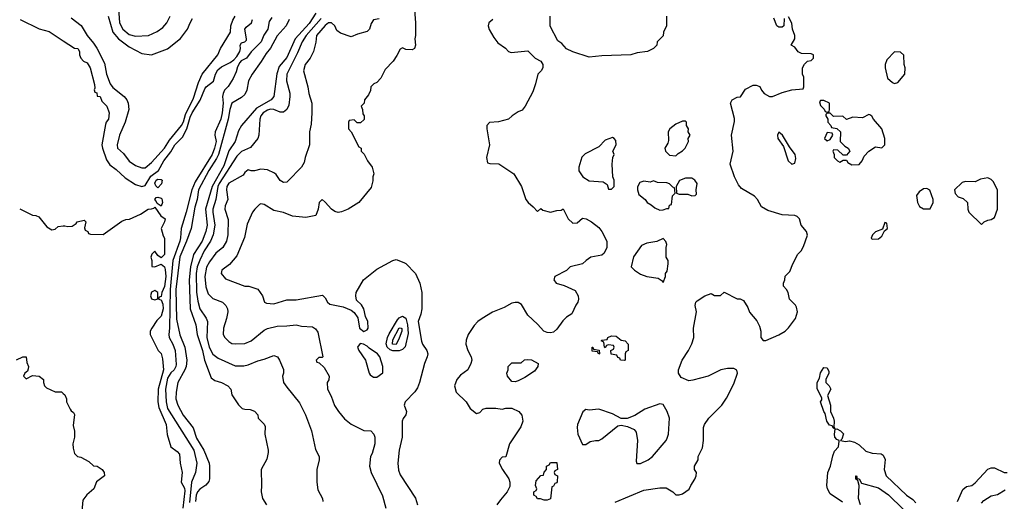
# Model space of a CAD drawing. Header units: inches. Extents: x 2348352 to 2479776, y 460422 to 613655.
# Tile 278 of 590: x 2379730 to 2385852, y 573072 to 576069. Entities that reach past the tile are written whole.
import ezdxf

# ---------------------------------------------------------------- set-up
doc = ezdxf.new("R2010")
doc.units = ezdxf.units.IN
doc.header["$MEASUREMENT"] = 0
doc.layers.add('C3577', color=7, linetype='Continuous')
doc.layers.add('C3587', color=7, linetype='Continuous')

msp = doc.modelspace()

# ---------------------------------------------------------------- linework, layer by layer
at = {"layer": 'C3577', "color": 4}
for points, elevation in [([(2379734, 576070), (2379850.9, 576010.9), (2379914.4, 575994.4), (2380000, 575937.7)], 72), ([(2379730, 574892), (2379810, 574852), (2379831.1, 574851.1), (2379850, 574842), (2379899.6, 574779.6), (2379930, 574761), (2379950, 574764.7), (2379970, 574780.7), (2380000, 574785.3)], 68), ([(2379710, 573952), (2379749.4, 573970.6), (2379770.7, 573970.7), (2379774.8, 573934.8), (2379784.7, 573910), (2379783.6, 573896.4), (2379778, 573882), (2379762, 573870), (2379754, 573850), (2379770, 573834), (2379810, 573854), (2379850.7, 573850.7), (2379878, 573830), (2379878, 573810), (2379884.7, 573790), (2379896.9, 573776.9), (2379950, 573752), (2379990, 573752), (2380000, 573743)], 64)]:
    msp.add_lwpolyline(points, dxfattribs=dict(at, elevation=elevation))
at = {"layer": 'C3587', "color": 4}
for points, elevation in [([(2380342.6, 576170), (2380350.4, 576050), (2380370.5, 576010), (2380410, 575977.1), (2380450, 575966.4), (2380530, 575970.6), (2380585.4, 575994.6), (2380620.1, 576019.9), (2380644, 576050), (2380665.2, 576090)], 88), ([(2382184.7, 576130), (2382190.9, 576049.1), (2382191, 575970), (2382186, 575950), (2382191, 575910), (2382184.7, 575890), (2382170, 575881.2), (2382130, 575884), (2382110, 575893.2), (2382095.3, 575884.7), (2382075.3, 575844.7), (2382051.3, 575810), (2382002, 575758), (2381975.3, 575704.7), (2381950, 575678), (2381931.6, 575668.4), (2381914, 575650), (2381911.6, 575628.4), (2381899.6, 575600.4), (2381874, 575570), (2381871.6, 575548.4), (2381854, 575530), (2381862, 575510), (2381863.6, 575483.6), (2381872, 575470), (2381872, 575448), (2381850, 575426), (2381827.3, 575427.3), (2381810, 575446), (2381778, 575442), (2381774, 575430), (2381774, 575390), (2381791.6, 575371.6), (2381838, 575278), (2381854, 575270), (2381854, 575250), (2381872.7, 575232.7), (2381892, 575190), (2381921, 575150), (2381931.3, 575110), (2381924.7, 575090), (2381925.4, 575065.4), (2381915.9, 575024.1), (2381838, 574930), (2381772, 574890), (2381730, 574872.7), (2381710, 574869.3), (2381690, 574876), (2381669.5, 574889.5), (2381630, 574934), (2381610, 574948.7), (2381591.3, 574930), (2381586, 574890), (2381570.8, 574849.2), (2381510, 574838), (2381427, 574847), (2381370, 574869), (2381310, 574882), (2381250, 574919), (2381230, 574922), (2381222, 574918), (2381191.3, 574890), (2381178, 574870), (2381143.5, 574796.5), (2381127.1, 574712.9), (2381079.9, 574600.1), (2381034.9, 574545.1), (2380986, 574510), (2380982.8, 574490), (2381010, 574456), (2381130, 574411.3), (2381154, 574410), (2381210, 574390.8), (2381238.8, 574350), (2381251.3, 574311.3), (2381265.4, 574305.4), (2381310, 574301), (2381390, 574326), (2381450, 574326), (2381613.7, 574353.7), (2381630, 574338), (2381644, 574310), (2381658.8, 574298.8), (2381742, 574282), (2381790, 574261), (2381810, 574246), (2381832.7, 574212.7), (2381843, 574150), (2381870, 574128), (2381890, 574139.1), (2381896.3, 574150), (2381894.3, 574190), (2381881, 574221), (2381869.4, 574270), (2381854.5, 574294.5), (2381823.7, 574323.7), (2381819, 574350), (2381822, 574370), (2381868.7, 574450), (2381950, 574516), (2382050, 574571), (2382070, 574576), (2382118, 574558), (2382130.7, 574550.7), (2382191.3, 574490), (2382218.8, 574430), (2382230.8, 574370), (2382230.5, 574269.5), (2382224.5, 574235.5), (2382206.8, 574190), (2382228.6, 574068.6), (2382235.5, 574050), (2382262, 574010), (2382267.3, 573990), (2382264, 573970), (2382246.8, 573930), (2382215.5, 573810), (2382202.4, 573777.6), (2382186.4, 573753.6), (2382126, 573690), (2382121, 573670), (2382136, 573630), (2382131.3, 573610), (2382113.7, 573586.3), (2382107.7, 573570), (2382107.3, 573470), (2382090.4, 573389.6), (2382080.5, 573310), (2382085.5, 573265.5), (2382095.5, 573235.5), (2382190.5, 573090.5), (2382202.8, 573050)], 96), ([(2380000, 575937.7), (2380070, 575891.3), (2380091.3, 575890), (2380102, 575870), (2380102, 575850), (2380110.8, 575830), (2380126, 575810), (2380150, 575800.5), (2380168.5, 575770), (2380194.4, 575665.6), (2380196.9, 575643.1), (2380192.7, 575632.7), (2380198, 575618), (2380210, 575614), (2380212.7, 575592.7), (2380230, 575591.3), (2380240.7, 575560.7), (2380271, 575530), (2380287.3, 575490), (2380282.8, 575450), (2380267.3, 575430), (2380263.4, 575416.6), (2380241.6, 575290), (2380244.4, 575270), (2380270, 575196), (2380290, 575164.9), (2380330, 575136.3), (2380384.9, 575084.9), (2380450, 575044), (2380490, 575030.6), (2380510, 575037.3), (2380546.1, 575093.9), (2380593.6, 575130), (2380625.7, 575190), (2380670, 575245.3), (2380694.2, 575290), (2380742.2, 575337.8), (2380770, 575390.4), (2380790, 575463), (2380802.9, 575490), (2380851.2, 575568.8), (2380881.5, 575638.5), (2380890, 575650.3), (2380934.5, 575685.5), (2380948.3, 575730), (2380962.6, 575757.4), (2380984, 575776), (2381038.2, 575801.8), (2381061.7, 575818.3), (2381080.1, 575839.9), (2381098, 575870), (2381102.7, 575890), (2381101.2, 575910), (2381110, 575924.7), (2381129.3, 575930.7), (2381139.3, 575940.7), (2381141.2, 575950), (2381129.7, 576010), (2381137.4, 576022.6), (2381172, 576048), (2381177.6, 576070)], 72), ([(2380050, 576080.7), (2380111.7, 576031.7), (2380150, 575970.8), (2380190, 575922.8), (2380210, 575890.8), (2380257.3, 575797.3), (2380270.5, 575730), (2380293.4, 575670), (2380310, 575647.3), (2380380.7, 575590), (2380396.3, 575570), (2380404.9, 575550), (2380408, 575510), (2380385.5, 575430), (2380350.6, 575350), (2380336.3, 575290), (2380339.1, 575270), (2380374.9, 575234.9), (2380410, 575187.7), (2380450, 575162), (2380490, 575147.7), (2380510, 575147.7), (2380550, 575180.7), (2380630, 575268.2), (2380661.2, 575318.8), (2380735.4, 575410), (2380747.7, 575432.3), (2380761.4, 575478.6), (2380810, 575580.7), (2380842.3, 575677.7), (2380865.1, 575730), (2380962.7, 575850), (2380979.3, 575890), (2381041.2, 575990), (2381043.7, 576030), (2381055.1, 576064.9), (2381069.4, 576090)], 76), ([(2380279.5, 576090), (2380308.5, 575990), (2380343.8, 575950), (2380410, 575900.5), (2380490, 575859.1), (2380550, 575850.8), (2380650, 575887.3), (2380730, 575951), (2380774, 576010), (2380789.2, 576050), (2380804.8, 576075.2)], 84), ([(2381298, 576082), (2381282, 576058), (2381272.4, 576010), (2381247.5, 575972.5), (2381230.6, 575930), (2381170, 575868.7), (2381141, 575830), (2381108.1, 575811.9), (2381098.4, 575801.6), (2381084.2, 575775.8), (2381076.1, 575743.9), (2381057.5, 575702.5), (2381026.5, 575653.5), (2381004.4, 575630), (2380994.9, 575610), (2380990.4, 575590), (2380994.3, 575550), (2380988.4, 575490), (2380980.4, 575450), (2380946, 575370), (2380944.4, 575350), (2380951.3, 575310), (2380942.3, 575270), (2380927, 575230), (2380821.1, 575058.9), (2380799.6, 575010), (2380766, 574870), (2380734, 574770), (2380730.3, 574710.3), (2380724.9, 574690), (2380681.5, 574570), (2380666.2, 574390), (2380661.1, 574150), (2380656.4, 574110), (2380659.3, 574090), (2380681.3, 574050), (2380695.8, 574010), (2380702, 573922), (2380701.3, 573910), (2380690.4, 573890), (2380669.3, 573870.7), (2380650, 573838), (2380637.4, 573770), (2380641.1, 573690), (2380648.9, 573650), (2380812, 573390), (2380830.5, 573310), (2380823, 573250), (2380798.4, 573190), (2380785, 573065)], 72), ([(2381406, 576070), (2381386.4, 576030), (2381331.3, 575968.7), (2381290, 575891.8), (2381262, 575858), (2381232.4, 575807.6), (2381175.5, 575730), (2381152.8, 575687.2), (2381141.6, 575630), (2381130, 575602.7), (2381110, 575584.5), (2381050, 575549.3), (2381036.1, 575510), (2381027.3, 575450), (2380965.5, 575230), (2380954.4, 575205.6), (2380905.4, 575130), (2380842.8, 575010), (2380833.6, 574950), (2380818, 574902), (2380796, 574770), (2380768.2, 574690), (2380726.1, 574593.9), (2380700.7, 574390), (2380704.6, 574204.6), (2380726.6, 574106.6), (2380756.9, 574030), (2380768.8, 573950), (2380764.2, 573910), (2380756.5, 573890), (2380714, 573810), (2380702.6, 573750), (2380701.7, 573710), (2380713.4, 573670), (2380747.3, 573607.3), (2380808.9, 573528.9), (2380830, 573464), (2380874.6, 573390), (2380908.2, 573310), (2380911, 573290), (2380910.9, 573210.9), (2380905.2, 573194.8), (2380888.3, 573171.7), (2380850, 573147.3), (2380835.8, 573130), (2380827.1, 573110), (2380823.9, 573070)], 76), ([(2381571.2, 576108.8), (2381530, 576044.7), (2381443.8, 575950), (2381390, 575832.3), (2381342.4, 575777.6), (2381329.1, 575730.9), (2381310.3, 575589.7), (2381293, 575570), (2381202.2, 575517.8), (2381109.1, 575410.9), (2381090, 575376), (2381070.4, 575310), (2381030, 575251.8), (2381000, 575160), (2380926, 575030), (2380885.8, 574890), (2380894.7, 574790), (2380888, 574750), (2380864, 574690), (2380810, 574606.6), (2380791.2, 574530), (2380784.5, 574450), (2380789.2, 574269.2), (2380825.3, 574170), (2380834.3, 574110), (2380866.9, 574010), (2380879, 573950), (2380920.5, 573840.5), (2380943, 573823), (2380984.7, 573810), (2381024.7, 573790), (2381042, 573770), (2381050, 573734), (2381090, 573672), (2381114, 573650), (2381130, 573644.7), (2381163.6, 573643.6), (2381190, 573632), (2381211.3, 573610), (2381212, 573590), (2381250, 573552), (2381256.8, 573536.8), (2381254.8, 573490), (2381276, 573390), (2381275.3, 573375.3), (2381266.4, 573333.6), (2381231, 573270), (2381234, 573170), (2381230.6, 573130), (2381240.7, 573090), (2381264.7, 573050)], 84), ([(2381603.8, 576076.2), (2381511.3, 575970), (2381485.5, 575930), (2381457.5, 575862.5), (2381390.4, 575730), (2381388.7, 575688.7), (2381410.4, 575610.4), (2381410.6, 575590), (2381403, 575537), (2381390.4, 575509.6), (2381370, 575493.2), (2381350, 575492.3), (2381310, 575509.5), (2381290, 575511.3), (2381270, 575506), (2381244.4, 575490), (2381228.5, 575470), (2381222.4, 575450), (2381217.3, 575350), (2381211, 575330), (2381166, 575274), (2381110, 575247.6), (2381079.7, 575220.3), (2380970.2, 575050), (2380961.8, 575030), (2380950.3, 574950), (2380931.7, 574890), (2380930.3, 574870), (2380944.2, 574790), (2380934, 574730), (2380917, 574690), (2380878, 574630), (2380850, 574572.7), (2380834.3, 574530), (2380826.9, 574490), (2380830, 574374), (2380836.9, 574316.9), (2380850.4, 574270), (2380890.4, 574210.4), (2380898, 574190), (2380893.7, 574090), (2380908.9, 574030), (2380930, 573986.8), (2380963.4, 573963.4), (2381070, 573914), (2381124.7, 573915.3), (2381150, 573921), (2381210, 573946.8), (2381250, 573956), (2381310, 573978), (2381332, 573970), (2381344.7, 573950), (2381370.9, 573890.9), (2381370.9, 573869.1), (2381364.7, 573850), (2381371.1, 573811.1), (2381390, 573782), (2381470, 573684.7), (2381507.3, 573610), (2381544.7, 573510), (2381570, 573394), (2381592, 573350), (2381592, 573330), (2381578, 573270), (2381578, 573190), (2381583.6, 573143.6), (2381612, 573090), (2381614, 573070)], 88), ([(2381965.4, 576074.6), (2381930, 576068), (2381915.3, 576044.7), (2381904.7, 576010), (2381890, 575995.3), (2381830, 575979), (2381790, 575962), (2381724.7, 575984.7), (2381702, 576002), (2381688.7, 576030), (2381668.9, 576048.9), (2381650, 576049), (2381630, 576032.3), (2381574.8, 575970), (2381570.9, 575929.1), (2381556, 575870), (2381536, 575830), (2381504, 575790), (2381494, 575750), (2381521, 575650), (2381526.8, 575610), (2381546, 575550), (2381546, 575490), (2381542, 575418), (2381531.3, 575370), (2381531.3, 575290), (2381504.7, 575210), (2381499.6, 575180.4), (2381482, 575150), (2381396.9, 575063.1), (2381390, 575058), (2381370, 575055.3), (2381350, 575068.7), (2381324.7, 575104.7), (2381313.6, 575113.6), (2381270, 575134), (2381230, 575139), (2381190, 575129), (2381168.7, 575128.7), (2381150, 575135.3), (2381130, 575118), (2381119.8, 575100.2), (2381030, 575052.3), (2381018, 575030), (2381014.9, 575010), (2381024.4, 574950), (2381008, 574910), (2381004.9, 574890), (2381025.8, 574825.8), (2381023.8, 574730), (2381014.9, 574690), (2380994, 574650), (2380950, 574616), (2380910, 574562.7), (2380891.8, 574528.2), (2380882, 574470), (2380887.1, 574407.1), (2380901.7, 574361.7), (2380930, 574334), (2380990.5, 574310.5), (2381011, 574290), (2381022.8, 574270), (2381024, 574250), (2381016.3, 574210), (2380996.3, 574150), (2380996, 574110), (2381006, 574090), (2381030, 574066), (2381050, 574054), (2381070, 574050.7), (2381130, 574053.4), (2381170, 574070.7), (2381250, 574136), (2381270, 574146), (2381330, 574162), (2381390, 574162.8), (2381450, 574170.8), (2381482, 574162), (2381550, 574158), (2381570, 574144.7), (2381583.5, 574123.5), (2381614, 573970), (2381610, 573966), (2381590, 573966), (2381574, 573950), (2381578, 573938), (2381592.7, 573932.7), (2381623.6, 573903.6), (2381654, 573850), (2381651.6, 573828.4), (2381642, 573810), (2381644.7, 573770), (2381666.4, 573726.4), (2381687.1, 573667.1), (2381711.3, 573630), (2381750, 573584.7), (2381790, 573551), (2381870, 573511.3), (2381914, 573510), (2381932, 573490), (2381938, 573470), (2381938, 573430), (2381921, 573370), (2381911, 573350), (2381906, 573290), (2381916, 573250), (2381986.4, 573106.4), (2382006, 573030)], 92), ([(2382672, 576070), (2382646.8, 576050), (2382642.8, 576030), (2382648.1, 576008.1), (2382677.5, 575957.5), (2382703.8, 575923.8), (2382750.6, 575890.6), (2382770, 575871.3), (2382785.4, 575865.4), (2382890, 575874), (2382934, 575830), (2382971.1, 575811.1), (2382982, 575790), (2382982, 575770), (2382972, 575750), (2382951.1, 575728.9), (2382938, 575670), (2382919.6, 575620.4), (2382872, 575530), (2382854.4, 575505.6), (2382830, 575495.3), (2382792, 575470), (2382770, 575448.7), (2382707.9, 575432.1), (2382650.7, 575429.3), (2382634.8, 575410), (2382634, 575390), (2382651, 575290), (2382632, 575210), (2382638, 575178), (2382652.7, 575172.7), (2382710, 575171.3), (2382802, 575110), (2382850.5, 575030.5), (2382878, 574950), (2382890.9, 574930.9), (2382923.6, 574903.6), (2382950, 574874), (2382970, 574894), (2382983.6, 574883.6), (2383030, 574871.3), (2383070, 574882), (2383096.4, 574883.6), (2383110, 574891.3), (2383141, 574830), (2383170, 574802.8), (2383195.1, 574804.9), (2383230, 574834), (2383251.3, 574830), (2383284.7, 574810), (2383330, 574776), (2383350.5, 574750.5), (2383381, 574690), (2383381, 574650), (2383363.5, 574616.5), (2383350, 574604), (2383282, 574590), (2383251.3, 574570), (2383230, 574548.7), (2383152, 574530), (2383130, 574508.7), (2383058, 574470), (2383052, 574450), (2383064.7, 574430), (2383114.4, 574414.4), (2383183.6, 574383.6), (2383202, 574350), (2383204.7, 574330), (2383201, 574310), (2383187.9, 574292.1), (2383162, 574238), (2383130, 574217.2), (2383106.2, 574193.8), (2383070, 574142), (2383050, 574124), (2383030, 574119), (2383010, 574121.2), (2382988.7, 574130), (2382950, 574174), (2382889.2, 574230), (2382850, 574295.3), (2382830, 574308), (2382810, 574308.7), (2382790, 574304), (2382742.5, 574277.5), (2382670.5, 574249.5), (2382604.7, 574210), (2382578, 574190), (2382555.3, 574164.7), (2382518, 574110), (2382505.4, 574074.6), (2382504.7, 574050), (2382516, 574010), (2382538, 573970), (2382541, 573950), (2382536, 573930), (2382516, 573890), (2382470, 573857.2), (2382447.7, 573830), (2382434, 573790), (2382444, 573750), (2382506.8, 573690), (2382531.3, 573650), (2382570, 573618), (2382590, 573624.7), (2382610, 573644.7), (2382630, 573651), (2382690, 573651), (2382730, 573644.7), (2382751.6, 573651.6), (2382790, 573652), (2382834, 573630), (2382852.7, 573607.3), (2382858, 573570), (2382845.4, 573534.6), (2382776, 573430), (2382751.6, 573348.4), (2382730, 573346), (2382712.7, 573327.3), (2382712, 573310), (2382732, 573270), (2382771.6, 573211.6), (2382778, 573190), (2382776.9, 573163.1), (2382761, 573130), (2382718.5, 573081.5), (2382697.3, 573050)], 104), ([(2383752, 576090), (2383752, 576030), (2383732, 575990), (2383731.6, 575968.4), (2383694, 575930), (2383692, 575910), (2383670.9, 575889.1), (2383634, 575870), (2383570, 575862), (2383530.7, 575849.3), (2383350, 575844), (2383270, 575835.3), (2383170, 575868), (2383130, 575888), (2383100.4, 575920.4), (2383076.4, 575936.4), (2383028.4, 576028.4), (2383028.9, 576091.1)], 104), ([(2383432.8, 573067.2), (2383610, 573140.7), (2383710, 573154.8), (2383750, 573154.8), (2383790.9, 573130.9), (2383810, 573112), (2383830, 573112), (2383850, 573118), (2383892.7, 573147.3), (2383902, 573170), (2383928.7, 573210), (2383935.3, 573230), (2383938, 573250), (2383926, 573270), (2383926, 573290), (2383948, 573330), (2383948.9, 573351.1), (2383974.6, 573405.4), (2383982, 573450), (2383982, 573530), (2383988.7, 573550), (2384015.3, 573590), (2384095.3, 573670), (2384125.6, 573714.4), (2384170, 573802), (2384194, 573870), (2384188.4, 573888.4), (2384170, 573898), (2384130, 573899), (2384090, 573889), (2384010.6, 573849.4), (2383915.3, 573824.7), (2383890, 573822), (2383843.1, 573843.1), (2383826, 573870), (2383826, 573890), (2383848.7, 573950), (2383889, 574011), (2383909.1, 574050.9), (2383922, 574090), (2383919, 574150), (2383937.2, 574250), (2383929.2, 574290.8), (2383934, 574310), (2383941.5, 574318.5), (2383990, 574351), (2384030, 574364.7), (2384050, 574352), (2384087.3, 574352.7), (2384110, 574374), (2384190, 574332), (2384210, 574332), (2384230, 574322), (2384258, 574278), (2384267.9, 574247.9), (2384313.7, 574193.7), (2384330, 574162), (2384338.8, 574130), (2384338, 574090), (2384351.6, 574071.6), (2384370, 574071.3), (2384450, 574107.3), (2384488.7, 574130), (2384510, 574151.3), (2384552.7, 574210), (2384565.2, 574250), (2384559.3, 574279.3), (2384552.9, 574292.9), (2384515.3, 574330), (2384508, 574370), (2384498, 574390), (2384478, 574410), (2384478, 574430), (2384488, 574450), (2384488.4, 574471.6), (2384518, 574502), (2384537.2, 574550), (2384569, 574610), (2384588.7, 574630), (2384603.1, 574656.9), (2384628.4, 574728.4), (2384622, 574750), (2384589, 574790), (2384578, 574830), (2384564, 574844), (2384549.2, 574849.2), (2384470, 574854), (2384381.2, 574881.2), (2384343.1, 574903.1), (2384318, 574950), (2384298, 574970), (2384217.2, 575017.2), (2384200.2, 575040.2), (2384174, 575090), (2384147, 575170), (2384166.6, 575250), (2384156, 575350), (2384174.8, 575434.8), (2384174.5, 575454.5), (2384149.4, 575550), (2384159, 575570), (2384190, 575586), (2384212.5, 575587.5), (2384243.1, 575636.9), (2384290, 575662), (2384310, 575662), (2384332.7, 575652.7), (2384342, 575630), (2384358, 575610), (2384390.9, 575590.9), (2384410, 575590.8), (2384470, 575616), (2384530, 575632), (2384602, 575638), (2384606, 575650), (2384606, 575710), (2384598, 575730), (2384598, 575770), (2384608.9, 575791.1), (2384628.9, 575811.1), (2384650, 575814), (2384666, 575830), (2384666, 575850), (2384650, 575855.3), (2384590, 575858), (2384570, 575868), (2384550, 575898), (2384526, 575910), (2384548.7, 575950), (2384549, 575970), (2384535.3, 576010), (2384530, 576046), (2384510, 576086)], 104), ([(2384483.6, 576076.4), (2384482, 576030), (2384470, 576022), (2384450, 576022), (2384438, 576030), (2384419, 576079)], 104), ([(2380000, 574785.3), (2380010, 574786.8), (2380030, 574782), (2380056.4, 574783.6), (2380080.4, 574799.6), (2380088, 574810), (2380130, 574822), (2380142, 574810), (2380134, 574774), (2380138, 574758), (2380154, 574750), (2380158, 574738), (2380170, 574734), (2380250, 574732), (2380365.6, 574814.4), (2380390, 574824.7), (2380412.9, 574827.1), (2380481.2, 574858.8), (2380528, 574890), (2380550, 574890.8), (2380564.7, 574895.3), (2380570, 574902), (2380607.1, 574847.1), (2380634, 574830), (2380631.3, 574810), (2380610.7, 574770), (2380623, 574723), (2380631, 574710), (2380630, 574608), (2380610, 574586), (2380590, 574602), (2380570, 574629), (2380551, 574610), (2380544.7, 574590), (2380551, 574570), (2380552.7, 574532.7), (2380570, 574531.3), (2380610, 574546.8), (2380630, 574531.3), (2380634.4, 574514.4), (2380638.2, 574470), (2380630, 574408), (2380614, 574370), (2380610, 574346), (2380598, 574342), (2380594, 574330), (2380610, 574326), (2380619.3, 574299.3), (2380621.7, 574270), (2380610, 574222.7), (2380583.8, 574196.2), (2380550.8, 574150), (2380541, 574130), (2380541, 574110), (2380591.1, 574011.1), (2380610, 573992), (2380618.4, 573958.4), (2380624.2, 573890), (2380591.3, 573770), (2380588.5, 573690), (2380595.6, 573655.6), (2380641.3, 573550), (2380646.6, 573486.6), (2380670.6, 573410.6), (2380710, 573382), (2380724.7, 573364.7), (2380728.7, 573310), (2380740.8, 573250), (2380734.9, 573190), (2380754.2, 573154.2), (2380757.4, 573137.4), (2380743.7, 573030)], 68), ([(2380000, 573743), (2380010, 573734), (2380022, 573710), (2380022, 573690), (2380044.7, 573644.7), (2380050, 573634), (2380064.7, 573624.7), (2380071.3, 573611.3), (2380062.8, 573542.8), (2380071.6, 573508.4), (2380071.6, 573471.6), (2380061, 573430), (2380062, 573402), (2380071.3, 573370), (2380090, 573351.3), (2380110, 573346), (2380159.8, 573319.8), (2380190, 573292), (2380210.9, 573290.9), (2380242, 573270), (2380256, 573250), (2380258, 573230), (2380207.1, 573192.9), (2380190.9, 573149.1), (2380147.1, 573112.9), (2380122, 573078), (2380116, 573010)], 64), ([(2384846, 573066), (2384770, 573119), (2384752.7, 573150), (2384749.4, 573170), (2384754.5, 573250), (2384772, 573290), (2384785.6, 573354.4), (2384797, 573383), (2384821.2, 573410), (2384826, 573446), (2384826, 573450), (2384810, 573455.3), (2384799, 573470), (2384795.3, 573490), (2384800.4, 573519.6), (2384810, 573522), (2384834, 573510), (2384851.6, 573491.6), (2384842, 573458), (2384834, 573450), (2384864.5, 573444.5), (2384890, 573447.3), (2384919.8, 573439.8), (2384950, 573422.8), (2384990, 573384), (2385030, 573370.7), (2385087.1, 573367.1), (2385099.1, 573359.1), (2385110.9, 573330.9), (2385104, 573270), (2385116.3, 573230), (2385244, 573110), (2385283.1, 573083.1), (2385301.3, 573061.3)], 96), ([(2385561.2, 573070), (2385594, 573146), (2385617.2, 573162.8), (2385650, 573170.8), (2385670, 573186.8), (2385750, 573271.3), (2385770, 573281), (2385790, 573281), (2385850, 573250.8), (2385870, 573250.7)], 96), ([(2384958.7, 573050), (2384945.6, 573090), (2384949.2, 573170), (2384942, 573202), (2384929.2, 573210), (2384929, 573230), (2384932, 573230), (2384934, 573226), (2384934, 573214), (2384950, 573212), (2384964.7, 573184.7), (2385070, 573155.5), (2385131.5, 573111.5), (2385223.1, 573023.1)], 92), ([(2385710, 573061), (2385724.1, 573075.9), (2385770, 573106), (2385810, 573114), (2385857.7, 573142.3)], 92)]:
    msp.add_lwpolyline(points, dxfattribs=dict(at, elevation=elevation))
for points, elevation in [([(2385170, 575868), (2385122, 575818), (2385112, 575790), (2385112, 575770), (2385125.4, 575705.4), (2385156.9, 575676.9), (2385170, 575671.3), (2385190, 575678), (2385234, 575730), (2385235.3, 575770), (2385228.7, 575790), (2385227.3, 575847.3), (2385207.3, 575867.3)], 104), ([(2384730, 575566), (2384710, 575566), (2384702, 575558), (2384710, 575534), (2384732.7, 575512.7), (2384738, 575498), (2384750, 575494), (2384762, 575498), (2384766, 575510), (2384766, 575550)], 104), ([(2384770, 575486), (2384750, 575486), (2384742, 575478), (2384742, 575470), (2384754, 575450), (2384754, 575430), (2384774, 575410), (2384778, 575398), (2384811.6, 575391.6), (2384834, 575370), (2384832, 575310), (2384861, 575281), (2384882, 575270), (2384892, 575250), (2384870, 575226), (2384850, 575226), (2384816.4, 575256.4), (2384790, 575258), (2384784.7, 575250), (2384794, 575230), (2384794, 575210), (2384814, 575190), (2384830, 575182), (2384850, 575194), (2384870, 575194), (2384879.6, 575179.6), (2384904.5, 575164.5), (2384950, 575166.8), (2384968.7, 575190), (2384980.2, 575219.8), (2385009.1, 575250.9), (2385050, 575278), (2385090, 575272), (2385108, 575290), (2385109, 575330), (2385089.4, 575389.4), (2385038, 575450), (2385028.4, 575468.4), (2385016.4, 575476.4), (2385010, 575478), (2384970, 575458), (2384910, 575462), (2384870, 575448), (2384847.3, 575467.3), (2384790, 575466)], 104), ([(2383870, 575438), (2383850, 575438), (2383810, 575418), (2383772, 575390), (2383762, 575370), (2383763.6, 575316.4), (2383759.6, 575300.4), (2383742, 575270), (2383744.7, 575250), (2383770, 575224.7), (2383810, 575222), (2383823.1, 575236.9), (2383850, 575252), (2383868, 575270), (2383888, 575310), (2383886, 575330), (2383898, 575350), (2383886, 575370), (2383888, 575390), (2383875.3, 575410), (2383875.3, 575430)], 108), ([(2383415.3, 575335.3), (2383370, 575318), (2383330, 575278), (2383245.4, 575234.6), (2383226, 575214), (2383206, 575150), (2383207.1, 575127.1), (2383232, 575090), (2383270, 575066.8), (2383358.8, 575058.8), (2383382, 575042), (2383390, 575014), (2383410, 575014), (2383426, 575030), (2383426, 575070), (2383418, 575090), (2383414, 575170), (2383418, 575210), (2383426, 575230), (2383418, 575250), (2383438, 575290), (2383436.4, 575316.4), (2383426, 575330)], 108), ([(2384450, 575369), (2384441.6, 575350), (2384443.7, 575330), (2384479.3, 575279.3), (2384507, 575190), (2384530, 575170.5), (2384550, 575176), (2384555.1, 575204.9), (2384550.7, 575230.7), (2384516.4, 575276.4), (2384473.6, 575350)], 104), ([(2384750, 575366), (2384734, 575330), (2384750, 575314), (2384770, 575322), (2384786, 575350), (2384782, 575362)], 104), ([(2380590, 575022.7), (2380575.6, 575035.6), (2380570, 575050.8), (2380579.6, 575070), (2380590, 575076.9), (2380610, 575074.9), (2380614.9, 575070), (2380612.7, 575047.3)], 68), ([(2383910, 575082), (2383870, 575082), (2383831.6, 575068.4), (2383812, 575030), (2383814, 574990), (2383830, 574982), (2383883.6, 574983.6), (2383910, 574972), (2383930, 574974), (2383938, 574982), (2383935.3, 575010), (2383942, 575050), (2383928, 575070)], 108), ([(2385750, 575084), (2385704.5, 575075.5), (2385670, 575059), (2385610, 575062), (2385590, 575055.3), (2385542, 575010), (2385546.4, 574986.4), (2385565.4, 574965.4), (2385595.3, 574955.3), (2385622, 574930), (2385624.7, 574890), (2385632, 574870), (2385710, 574794), (2385726, 574810), (2385750, 574822), (2385770, 574824.7), (2385790, 574838), (2385809.2, 574890), (2385809, 575010), (2385782, 575062), (2385770, 575074)], 104), ([(2383670, 575066), (2383650, 575058), (2383610, 575064), (2383585.4, 575054.6), (2383570.9, 575029.1), (2383570.8, 575010), (2383580.5, 574980.5), (2383618, 574950), (2383632, 574930), (2383656.8, 574916.8), (2383678, 574898), (2383710, 574882.8), (2383730, 574884.7), (2383754, 574894), (2383766, 574894), (2383770, 574914), (2383782, 574918), (2383788.4, 574971.6), (2383806, 574990), (2383802, 575022), (2383790, 575026), (2383770, 575048), (2383753.6, 575053.6), (2383696.4, 575056.4)], 108), ([(2385370, 575018), (2385350, 575015.3), (2385323.5, 574996.5), (2385306, 574974), (2385311.3, 574930), (2385325.4, 574905.4), (2385350, 574892), (2385390, 574892), (2385408.7, 574930), (2385408.7, 574950), (2385388.4, 575008.4)], 104), ([(2380610, 574908), (2380584, 574924), (2380579.3, 574939.3), (2380569.4, 574950), (2380578, 574962), (2380590, 574964.7), (2380610, 574958.8), (2380613.5, 574953.5), (2380617.3, 574930)], 68), ([(2385110, 574806), (2385094, 574766), (2385050, 574748), (2385032, 574730), (2385024.7, 574710), (2385030, 574702), (2385070, 574704.7), (2385090, 574722), (2385106, 574754), (2385126, 574770), (2385122, 574802)], 104), ([(2383730, 574706), (2383691.1, 574688.9), (2383630, 574679), (2383596, 574664), (2383547.1, 574592.9), (2383532, 574530), (2383552, 574510), (2383590, 574486), (2383630, 574470.8), (2383699.6, 574459.6), (2383723.6, 574443.6), (2383730, 574434), (2383746, 574470), (2383746, 574490), (2383756.4, 574503.6), (2383762, 574550), (2383762, 574570), (2383749, 574590), (2383749, 574651), (2383754, 574670), (2383748.4, 574688.4)], 108), ([(2380570, 574384), (2380550, 574372.7), (2380544, 574350), (2380550, 574332), (2380570, 574326), (2380588, 574332), (2380588.7, 574350), (2380588.7, 574370)], 68), ([(2382050, 574007.2), (2382033.7, 574013.7), (2382015.8, 574030), (2382008.6, 574051.4), (2382016.1, 574090), (2382026.8, 574113.2), (2382079.6, 574200.4), (2382090, 574212.7), (2382110, 574223.1), (2382131.1, 574211.1), (2382140.5, 574170), (2382144.7, 574115.3), (2382126.4, 574033.6), (2382110, 574016.9), (2382090, 574008.3)], 92), ([(2382070, 574047.3), (2382047.4, 574050), (2382050, 574077.3), (2382090, 574152), (2382102, 574150), (2382106, 574146), (2382105.5, 574130), (2382090, 574086)], 88), ([(2383490, 573948), (2383466, 573950), (2383462, 573962), (2383450, 573966), (2383442, 573982), (2383407.3, 573987.3), (2383406, 574010), (2383422, 574018), (2383426, 574030), (2383422, 574042), (2383390, 574046), (2383378, 574042), (2383370, 574026), (2383366, 574030), (2383362, 574062), (2383346, 574070), (2383350, 574074), (2383382, 574078), (2383386, 574090), (2383410, 574102), (2383439.6, 574099.6), (2383470, 574074), (2383494, 574070), (2383514, 574050), (2383514, 574010), (2383498, 574002), (2383494, 573990), (2383494, 573950)], 104), ([(2381846.4, 574053.6), (2381830.8, 574030), (2381838.8, 574010), (2381880.5, 573950), (2381902.8, 573870), (2381910, 573858), (2381930, 573844.7), (2381950, 573844.7), (2381988.4, 573871.6), (2381988.7, 573910), (2381968.7, 573970), (2381955.3, 573990), (2381903.6, 574023.6), (2381890, 574037.2), (2381868, 574050)], 96), ([(2383330, 573988), (2383322, 574002), (2383290, 574006), (2383288.9, 574031.1), (2383294, 574030), (2383298, 574018), (2383332.7, 574012.7), (2383334, 573990)], 104), ([(2382810, 573815.3), (2382790, 573818), (2382762, 573850), (2382758, 573870), (2382768, 573890), (2382768, 573910), (2382790, 573934), (2382847.3, 573932.7), (2382868.4, 573951.6), (2382890, 573954), (2382911.6, 573951.6), (2382954, 573930), (2382952, 573910), (2382930, 573882), (2382870, 573842), (2382830, 573822)], 104), ([(2384798, 573522), (2384790, 573526), (2384782, 573542), (2384765.6, 573545.6), (2384749.4, 573569.4), (2384739, 573619), (2384729, 573630), (2384709, 573690), (2384716.4, 573703.6), (2384716.4, 573716.4), (2384688.4, 573771.6), (2384688.7, 573810), (2384702, 573838), (2384709.4, 573870.6), (2384730, 573904.7), (2384750, 573902), (2384759.8, 573879.8), (2384761, 573870), (2384742, 573830), (2384742, 573810), (2384762, 573790), (2384774, 573770), (2384752, 573730), (2384770.8, 573670), (2384771, 573630), (2384790.8, 573590), (2384794.8, 573570), (2384792, 573532)], 96), ([(2383710, 573678), (2383615.9, 573644.1), (2383554.4, 573605.6), (2383507.3, 573587.3), (2383470, 573586), (2383415.5, 573615.5), (2383330, 573645.2), (2383270, 573639), (2383250, 573642), (2383230.9, 573629.1), (2383198, 573550), (2383196, 573530), (2383201, 573490), (2383230, 573424.7), (2383250, 573424.7), (2383277.2, 573442.8), (2383310, 573451), (2383330, 573451), (2383350, 573461), (2383450, 573542), (2383470, 573544.7), (2383510, 573538), (2383550, 573518), (2383562, 573502), (2383570.8, 573450), (2383562, 573322), (2383566.4, 573306.4), (2383590, 573306.8), (2383637.2, 573330), (2383663.7, 573350), (2383749.4, 573450), (2383755.8, 573464.2), (2383764.2, 573490), (2383769.4, 573590), (2383756, 573630), (2383730, 573673.2)], 108), ([(2382990, 573078), (2382967.3, 573087.3), (2382950, 573088), (2382942, 573102), (2382926, 573110), (2382926, 573130), (2382942, 573138), (2382946, 573150), (2382938, 573170), (2382940.4, 573199.6), (2382970, 573232), (2382986, 573234), (2382990, 573254), (2383006, 573270), (2383006, 573290), (2383022, 573298), (2383030, 573314), (2383070, 573314), (2383074, 573270), (2383058, 573262), (2383054, 573250), (2383058, 573238), (2383074, 573230), (2383072.7, 573192.7), (2383070, 573186), (2383058, 573182), (2383050, 573166), (2383038, 573162), (2383030, 573088), (2383010, 573078)], 104)]:
    msp.add_lwpolyline(points, close=True, dxfattribs=dict(at, elevation=elevation))

doc.saveas('drawing.dxf')
